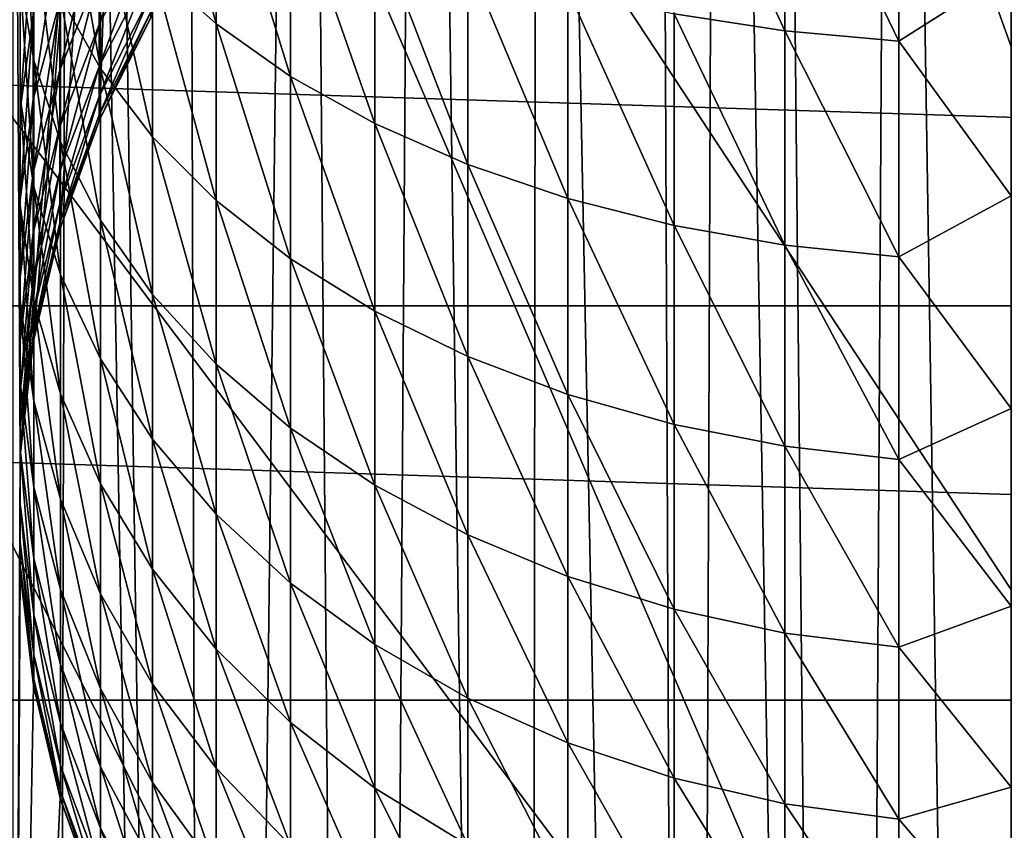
# Model space of a CAD drawing. Header units: metres. Extents: x -258 to 72, y -72 to 102.
# Tile 265 of 656: x -6.99 to -0.05, y 55.76 to 61.48. Entities that reach past the tile are written whole.
import ezdxf

# ---------------------------------------------------------------- set-up
doc = ezdxf.new("R2010")
doc.units = ezdxf.units.M
doc.layers.add('solid_FREESTAND_ASM_SW0005', color=7, linetype='CONTINUOUS')

msp = doc.modelspace()

# ---------------------------------------------------------------- linework, layer by layer
at = {"layer": 'solid_FREESTAND_ASM_SW0005'}
for points in [[(-7.431224, 78.117935, 45.329845), (-7.861167, 21.614857, 45.075058), (-6.769404, 21.981245, 45.685635)], [(-6.636581, 77.559883, 45.75198), (-7.431224, 78.117935, 45.329845), (-6.769404, 21.981245, 45.685635)], [(-6.636581, 77.559883, 45.75198), (-6.769404, 21.981245, 45.685635), (-5.658279, 22.293135, 46.191864)], [(-6.470491, 77.454865, 45.832653), (-6.636581, 77.559883, 45.75198), (-5.658279, 22.293135, 46.191864)], [(-5.823813, 77.080482, 46.123283), (-6.470491, 77.454865, 45.832653), (-5.658279, 22.293135, 46.191864)], [(-4.99989, 76.676208, 46.442173), (-5.823813, 77.080482, 46.123283), (-5.658279, 22.293135, 46.191864)], [(-4.99989, 76.676208, 46.442173), (-5.658279, 22.293135, 46.191864), (-4.535265, 22.548422, 46.59795)], [(-4.169953, 76.342972, 46.708729), (-4.99989, 76.676208, 46.442173), (-4.535265, 22.548422, 46.59795)], [(-4.169953, 76.342972, 46.708729), (-4.535265, 22.548422, 46.59795), (-3.405523, 22.746481, 46.908298)], [(-3.336664, 76.076469, 46.924183), (-4.169953, 76.342972, 46.708729), (-3.405523, 22.746481, 46.908298)], [(-3.336664, 76.076469, 46.924183), (-3.405523, 22.746481, 46.908298), (-2.27184, 22.887524, 47.126957)], [(-2.501776, 75.873108, 47.089901), (-3.336664, 76.076469, 46.924183), (-2.27184, 22.887524, 47.126957)], [(-2.062842, 75.790543, 47.157478), (-2.501776, 75.873108, 47.089901), (-2.27184, 22.887524, 47.126957)], [(-2.062842, 75.790543, 47.157478), (-2.27184, 22.887524, 47.126957), (-1.136793, 22.971889, 47.256863)], [(-1.666909, 75.73008, 47.207092), (-2.062842, 75.790543, 47.157478), (-1.136793, 22.971889, 47.256863)], [(-0.832487, 75.645218, 47.276882), (-1.666909, 75.73008, 47.207092), (-1.136793, 22.971889, 47.256863)], [(-0.832487, 75.645218, 47.276882), (-1.136793, 22.971889, 47.256863), (0, 23, 47.299999)], [(0, 75.617157, 47.299999), (-0.832487, 75.645218, 47.276882), (0, 23, 47.299999)], [(6.208228, 54.036381, -872.605164), (-0.000496, 70.836792, -873.1203), (-2.318088, 70.798859, -873.1203)], [(-7.592783, 68.983185, -873.069885), (3.018616, 52.879505, -872.566895), (-3.397065, 70.755295, -873.1203)], [(6.208228, 54.036381, -872.605164), (-2.318088, 70.798859, -873.1203), (-3.397065, 70.755295, -873.1203)], [(6.208228, 54.036381, -872.605164), (-3.397065, 70.755295, -873.1203), (3.018616, 52.879505, -872.566895)], [(-7.592783, 68.983185, -873.069885), (-11.677063, 66.962334, -873.020874), (-0.096357, 51.534515, -872.52948)], [(-7.592783, 68.983185, -873.069885), (-0.096357, 51.534515, -872.52948), (3.018616, 52.879505, -872.566895)], [(-6.988157, 58.407017, -2.2), (-7.036954, 67.095673, -2.2), (-6.191791, 67.690804, -2.2)], [(-6.893654, 59.215538, -2.2), (-6.988157, 58.407017, -2.2), (-6.191791, 67.690804, -2.2)], [(-6.705927, 60.007622, -2.2), (-6.893654, 59.215538, -2.2), (-6.191791, 67.690804, -2.2)], [(-6.427511, 60.77256, -2.2), (-6.705927, 60.007622, -2.2), (-6.191791, 67.690804, -2.2)], [(-6.062179, 61.499996, -2.2), (-6.427511, 60.77256, -2.2), (-6.191791, 67.690804, -2.2)], [(-6.988157, 58.407017, -2.2), (-7.036954, 48.904327, -2.2), (-7.036954, 67.095673, -2.2)], [(-11.677063, 66.962334, -873.020874), (-15.632658, 64.699898, -872.973328), (-3.125612, 50.006203, -872.493103)], [(-11.677063, 66.962334, -873.020874), (-3.125612, 50.006203, -872.493103), (-0.096357, 51.534515, -872.52948)], [(-15.632658, 64.699898, -872.973328), (-19.445297, 62.204041, -872.927612), (-6.058371, 48.299995, -872.457947)], [(-15.632658, 64.699898, -872.973328), (-6.058371, 48.299995, -872.457947), (-3.125612, 50.006203, -872.493103)], [(-5.606095, 61.449497, -428.04007), (-6.055243, 61.853775, -427.493439), (-6.055243, 63.131638, -428.357117)], [(-5.606095, 62.775173, -428.936066), (-5.606095, 61.449497, -428.04007), (-6.055243, 63.131638, -428.357117)], [(-1.595284, 61.399426, -431.17041), (-2.376529, 61.520836, -430.973236), (-2.376529, 63.095005, -431.852631)], [(-1.595284, 62.990753, -432.059387), (-1.595284, 61.399426, -431.17041), (-2.376529, 63.095005, -431.852631)], [(-0.792422, 61.326439, -431.28894), (-1.595284, 61.399426, -431.17041), (-1.595284, 62.990753, -432.059387)], [(-0.792422, 62.928082, -432.183685), (-0.792422, 61.326439, -431.28894), (-1.595284, 62.990753, -432.059387)], [(0, 61.829308, -431.641235), (-0.792422, 61.326439, -431.28894), (-0.792422, 62.928082, -432.183685)], [(-5.080983, 61.078995, -428.541016), (-5.606095, 61.449497, -428.04007), (-5.606095, 62.775173, -428.936066)], [(-5.080983, 62.44849, -429.466614), (-5.080983, 61.078995, -428.541016), (-5.606095, 62.775173, -428.936066)], [(-6.891665, 61.190067, -423.876038), (-6.987534, 61.774261, -423.316132), (-6.987534, 62.698151, -424.201599)], [(-6.891665, 62.163544, -424.809052), (-6.891665, 61.190067, -423.876038), (-6.987534, 62.698151, -424.201599)], [(-6.42234, 61.134377, -425.978394), (-6.702413, 61.639923, -425.403992), (-6.702413, 62.74136, -426.293335)], [(-6.42234, 62.286346, -426.908569), (-6.42234, 61.134377, -425.978394), (-6.702413, 62.74136, -426.293335)], [(-6.430413, 61.445171, -416.846283), (-6.065433, 62.132088, -416.603577), (-6.065433, 62.485424, -417.48291)], [(-6.430413, 61.821568, -417.78299), (-6.430413, 61.445171, -416.846283), (-6.065433, 62.485424, -417.48291)], [(-4.487022, 60.747292, -428.989502), (-5.080983, 61.078995, -428.541016), (-5.080983, 62.44849, -429.466614)], [(-4.487022, 62.156013, -429.94162), (-4.487022, 60.747292, -428.989502), (-5.080983, 62.44849, -429.466614)], [(-6.987534, 60.928795, -422.355499), (-6.988719, 61.562767, -421.843597), (-6.988719, 62.362541, -422.752319)], [(-6.987534, 61.774261, -423.316132), (-6.987534, 60.928795, -422.355499), (-6.988719, 62.362541, -422.752319)], [(-6.708258, 61.123558, -418.098511), (-6.430413, 61.821568, -417.78299), (-6.430413, 62.276043, -418.684387)], [(-6.708258, 61.607307, -419.057953), (-6.708258, 61.123558, -418.098511), (-6.430413, 62.276043, -418.684387)], [(-6.055243, 60.653759, -426.524506), (-6.42234, 61.134377, -425.978394), (-6.42234, 62.286346, -426.908569)], [(-6.055243, 61.853775, -427.493439), (-6.055243, 60.653759, -426.524506), (-6.42234, 62.286346, -426.908569)], [(-19.445297, 62.204041, -872.927612), (-8.884202, 46.421974, -872.424011), (-6.058371, 48.299995, -872.457947)], [(-6.988719, 60.842941, -420.870331), (-6.895205, 61.513584, -420.417053), (-6.895205, 62.192554, -421.335083)], [(-6.988719, 61.562767, -421.843597), (-6.988719, 60.842941, -420.870331), (-6.895205, 62.192554, -421.335083)], [(-6.895205, 60.914913, -419.444763), (-6.708258, 61.607307, -419.057953), (-6.708258, 62.170681, -419.972931)], [(-6.895205, 61.513584, -420.417053), (-6.895205, 60.914913, -419.444763), (-6.708258, 62.170681, -419.972931)], [(-6.702413, 60.617874, -424.424438), (-6.891665, 61.190067, -423.876038), (-6.891665, 62.163544, -424.809052)], [(-6.702413, 61.639923, -425.403992), (-6.702413, 60.617874, -424.424438), (-6.891665, 62.163544, -424.809052)], [(-3.832261, 60.458878, -429.379456), (-4.487022, 60.747292, -428.989502), (-4.487022, 62.156013, -429.94162)], [(-3.832261, 61.901711, -430.354645), (-3.832261, 60.458878, -429.379456), (-4.487022, 62.156013, -429.94162)], [(-6.430413, 61.14957, -415.881042), (-6.065433, 61.854595, -415.697479), (-6.065433, 62.132088, -416.603577)], [(-6.430413, 61.445171, -416.846283), (-6.430413, 61.14957, -415.881042), (-6.065433, 62.132088, -416.603577)], [(41.4785, 59.46246, -887), (-41.478489, 59.462467, -887), (-37.583458, 61.997852, -887)], [(41.4785, 59.46246, -887), (-37.583458, 61.997852, -887), (37.583469, 61.997845, -887)], [(-3.125571, 60.217659, -429.705597), (-3.832261, 60.458878, -429.379456), (-3.832261, 61.901711, -430.354645)], [(-3.125571, 61.689022, -430.700073), (-3.125571, 60.217659, -429.705597), (-3.832261, 61.901711, -430.354645)], [(-6.708258, 60.722919, -417.101471), (-6.430413, 61.445171, -416.846283), (-6.430413, 61.821568, -417.78299)], [(-6.708258, 61.123558, -418.098511), (-6.708258, 60.722919, -417.101471), (-6.430413, 61.821568, -417.78299)], [(-6.430413, 60.936893, -414.894226), (-6.065433, 61.654942, -414.771088), (-6.065433, 61.854595, -415.697479)], [(-6.430413, 61.14957, -415.881042), (-6.430413, 60.936893, -414.894226), (-6.065433, 61.854595, -415.697479)], [(-5.606095, 60.204582, -427.034851), (-6.055243, 60.653759, -426.524506), (-6.055243, 61.853775, -427.493439)], [(-5.606095, 61.449497, -428.04007), (-5.606095, 60.204582, -427.034851), (-6.055243, 61.853775, -427.493439)], [(0, 61.829308, -431.641235), (0, 60.235744, -430.626038), (-0.792422, 61.326439, -431.28894)], [(-6.891665, 60.299221, -422.863831), (-6.987534, 60.928795, -422.355499), (-6.987534, 61.774261, -423.316132)], [(-6.891665, 61.190067, -423.876038), (-6.891665, 60.299221, -422.863831), (-6.987534, 61.774261, -423.316132)], [(-6.430413, 60.80867, -413.892914), (-6.065433, 61.534576, -413.831116), (-6.065433, 61.654942, -414.771088)], [(-6.430413, 60.936893, -414.894226), (-6.430413, 60.80867, -413.892914), (-6.065433, 61.654942, -414.771088)], [(-2.376529, 60.026913, -429.963531), (-3.125571, 60.217659, -429.705597), (-3.125571, 61.689022, -430.700073)], [(-2.376529, 61.520836, -430.973236), (-2.376529, 60.026913, -429.963531), (-3.125571, 61.689022, -430.700073)], [(-6.895205, 60.40086, -418.425171), (-6.708258, 61.123558, -418.098511), (-6.708258, 61.607307, -419.057953)], [(-6.895205, 60.914913, -419.444763), (-6.895205, 60.40086, -418.425171), (-6.708258, 61.607307, -419.057953)], [(-6.42234, 60.065437, -424.953918), (-6.702413, 60.617874, -424.424438), (-6.702413, 61.639923, -425.403992)], [(-6.42234, 61.134377, -425.978394), (-6.42234, 60.065437, -424.953918), (-6.702413, 61.639923, -425.403992)], [(-6.987534, 60.167839, -421.32663), (-6.988719, 60.842941, -420.870331), (-6.988719, 61.562767, -421.843597)], [(-6.987534, 60.928795, -422.355499), (-6.987534, 60.167839, -421.32663), (-6.988719, 61.562767, -421.843597)], [(-6.988719, 60.208248, -419.839508), (-6.895205, 60.914913, -419.444763), (-6.895205, 61.513584, -420.417053)], [(-6.988719, 60.842941, -420.870331), (-6.988719, 60.208248, -419.839508), (-6.895205, 61.513584, -420.417053)], [(-6.065433, 61.534576, -413.831116), (-6.430413, 60.765827, -412.884338), (-6.065433, 61.494354, -412.884338)], [(-6.430413, 60.80867, -413.892914), (-6.430413, 60.765827, -412.884338), (-6.065433, 61.534576, -413.831116)], [(-1.595284, 59.889217, -430.149689), (-2.376529, 60.026913, -429.963531), (-2.376529, 61.520836, -430.973236)], [(-1.595284, 61.399426, -431.17041), (-1.595284, 59.889217, -430.149689), (-2.376529, 61.520836, -430.973236)], [(-6.708258, 60.408279, -416.074066), (-6.430413, 61.14957, -415.881042), (-6.430413, 61.445171, -416.846283)], [(-6.708258, 60.722919, -417.101471), (-6.708258, 60.408279, -416.074066), (-6.430413, 61.445171, -416.846283)], [(-6.065433, 61.494354, -412.884338), (-6.430413, 60.765827, -412.884338), (-6.427511, 60.77256, -2.2)], [(-6.065433, 61.494354, -412.884338), (-6.427511, 60.77256, -2.2), (-6.062179, 61.499996, -2.2)], [(-5.080983, 59.792931, -427.502594), (-5.606095, 60.204582, -427.034851), (-5.606095, 61.449497, -428.04007)], [(-5.080983, 61.078995, -428.541016), (-5.080983, 59.792931, -427.502594), (-5.606095, 61.449497, -428.04007)], [(-0.792422, 59.806442, -430.261627), (-1.595284, 59.889217, -430.149689), (-1.595284, 61.399426, -431.17041)], [(-0.792422, 61.326439, -431.28894), (-0.792422, 59.806442, -430.261627), (-1.595284, 61.399426, -431.17041)], [(0, 60.235744, -430.626038), (-0.792422, 59.806442, -430.261627), (-0.792422, 61.326439, -431.28894)], [(-6.702413, 59.682583, -423.361755), (-6.891665, 60.299221, -422.863831), (-6.891665, 61.190067, -423.876038)], [(-6.702413, 60.617874, -424.424438), (-6.702413, 59.682583, -423.361755), (-6.891665, 61.190067, -423.876038)], [(-6.895205, 59.975121, -417.365692), (-6.708258, 60.722919, -417.101471), (-6.708258, 61.123558, -418.098511)], [(-6.895205, 60.40086, -418.425171), (-6.895205, 59.975121, -417.365692), (-6.708258, 61.123558, -418.098511)], [(-6.708258, 60.181904, -415.023682), (-6.430413, 60.936893, -414.894226), (-6.430413, 61.14957, -415.881042)], [(-6.708258, 60.408279, -416.074066), (-6.708258, 60.181904, -415.023682), (-6.430413, 61.14957, -415.881042)], [(-6.055243, 59.540241, -425.457275), (-6.42234, 60.065437, -424.953918), (-6.42234, 61.134377, -425.978394)], [(-6.055243, 60.653759, -426.524506), (-6.055243, 59.540241, -425.457275), (-6.42234, 61.134377, -425.978394)], [(-4.487022, 59.424385, -427.921326), (-5.080983, 59.792931, -427.502594), (-5.080983, 61.078995, -428.541016)], [(-4.487022, 60.747292, -428.989502), (-4.487022, 59.424385, -427.921326), (-5.080983, 61.078995, -428.541016)], [(-6.988719, 59.663258, -418.758606), (-6.895205, 60.40086, -418.425171), (-6.895205, 60.914913, -419.444763)], [(-6.988719, 60.208248, -419.839508), (-6.988719, 59.663258, -418.758606), (-6.895205, 60.914913, -419.444763)], [(-6.891665, 59.497425, -421.779755), (-6.987534, 60.167839, -421.32663), (-6.987534, 60.928795, -422.355499)], [(-6.891665, 60.299221, -422.863831), (-6.891665, 59.497425, -421.779755), (-6.987534, 60.928795, -422.355499)], [(-6.708258, 60.045422, -413.957855), (-6.430413, 60.80867, -413.892914), (-6.430413, 60.936893, -414.894226)], [(-6.708258, 60.181904, -415.023682), (-6.708258, 60.045422, -413.957855), (-6.430413, 60.936893, -414.894226)], [(-6.987534, 59.49688, -420.236908), (-6.988719, 60.208248, -419.839508), (-6.988719, 60.842941, -420.870331)], [(-6.987534, 60.167839, -421.32663), (-6.987534, 59.49688, -420.236908), (-6.988719, 60.842941, -420.870331)], [(-6.430413, 60.80867, -413.892914), (-6.708258, 59.999817, -412.884338), (-6.430413, 60.765827, -412.884338)], [(-6.708258, 60.045422, -413.957855), (-6.708258, 59.999817, -412.884338), (-6.430413, 60.80867, -413.892914)], [(-6.430413, 60.765827, -412.884338), (-6.708258, 59.999817, -412.884338), (-6.705927, 60.007622, -2.2)], [(-6.430413, 60.765827, -412.884338), (-6.705927, 60.007622, -2.2), (-6.427511, 60.77256, -2.2)], [(-6.895205, 59.640766, -416.273926), (-6.708258, 60.408279, -416.074066), (-6.708258, 60.722919, -417.101471)], [(-6.895205, 59.975121, -417.365692), (-6.895205, 59.640766, -416.273926), (-6.708258, 60.722919, -417.101471)], [(-3.832261, 59.103939, -428.285431), (-4.487022, 59.424385, -427.921326), (-4.487022, 60.747292, -428.989502)], [(-3.832261, 60.458878, -429.379456), (-3.832261, 59.103939, -428.285431), (-4.487022, 60.747292, -428.989502)], [(-6.42234, 59.087231, -423.842468), (-6.702413, 59.682583, -423.361755), (-6.702413, 60.617874, -424.424438)], [(-6.42234, 60.065437, -424.953918), (-6.42234, 59.087231, -423.842468), (-6.702413, 60.617874, -424.424438)], [(-5.606095, 59.0494, -425.927704), (-6.055243, 59.540241, -425.457275), (-6.055243, 60.653759, -426.524506)], [(-5.606095, 60.204582, -427.034851), (-5.606095, 59.0494, -425.927704), (-6.055243, 60.653759, -426.524506)], [(-6.895205, 59.400208, -415.157715), (-6.708258, 60.181904, -415.023682), (-6.708258, 60.408279, -416.074066)], [(-6.895205, 59.640766, -416.273926), (-6.895205, 59.400208, -415.157715), (-6.708258, 60.408279, -416.074066)], [(-3.125571, 58.835934, -428.589935), (-3.832261, 59.103939, -428.285431), (-3.832261, 60.458878, -429.379456)], [(-3.125571, 60.217659, -429.705597), (-3.125571, 58.835934, -428.589935), (-3.832261, 60.458878, -429.379456)], [(-6.988719, 59.211903, -417.635345), (-6.895205, 59.975121, -417.365692), (-6.895205, 60.40086, -418.425171)], [(-6.988719, 59.663258, -418.758606), (-6.988719, 59.211903, -417.635345), (-6.895205, 60.40086, -418.425171)], [(-6.702413, 58.840782, -422.223541), (-6.891665, 59.497425, -421.779755), (-6.891665, 60.299221, -422.863831)], [(-6.702413, 59.682583, -423.361755), (-6.702413, 58.840782, -422.223541), (-6.891665, 60.299221, -422.863831)], [(-6.987534, 58.920753, -419.094238), (-6.988719, 59.663258, -418.758606), (-6.988719, 60.208248, -419.839508)], [(-6.987534, 59.49688, -420.236908), (-6.987534, 58.920753, -419.094238), (-6.988719, 60.208248, -419.839508)], [(-5.080983, 58.599567, -426.358826), (-5.606095, 59.0494, -425.927704), (-5.606095, 60.204582, -427.034851)], [(-5.080983, 59.792931, -427.502594), (-5.080983, 58.599567, -426.358826), (-5.606095, 60.204582, -427.034851)], [(-2.376529, 58.624004, -428.83075), (-3.125571, 58.835934, -428.589935), (-3.125571, 60.217659, -429.705597)], [(-2.376529, 60.026913, -429.963531), (-2.376529, 58.624004, -428.83075), (-3.125571, 60.217659, -429.705597)], [(0, 60.235744, -430.626038), (0, 58.736725, -429.4758), (-0.792422, 59.806442, -430.261627)], [(-6.891665, 58.790455, -420.631561), (-6.987534, 59.49688, -420.236908), (-6.987534, 60.167839, -421.32663)], [(-6.891665, 59.497425, -421.779755), (-6.891665, 58.790455, -420.631561), (-6.987534, 60.167839, -421.32663)], [(-6.895205, 59.255173, -414.025116), (-6.708258, 60.045422, -413.957855), (-6.708258, 60.181904, -415.023682)], [(-6.895205, 59.400208, -415.157715), (-6.895205, 59.255173, -414.025116), (-6.708258, 60.181904, -415.023682)], [(-6.055243, 58.52124, -424.299469), (-6.42234, 59.087231, -423.842468), (-6.42234, 60.065437, -424.953918)], [(-6.055243, 59.540241, -425.457275), (-6.055243, 58.52124, -424.299469), (-6.42234, 60.065437, -424.953918)], [(-6.708258, 60.045422, -413.957855), (-6.895205, 59.206715, -412.884338), (-6.893654, 59.215538, -412.884338)], [(-6.895205, 59.255173, -414.025116), (-6.895205, 59.206715, -412.884338), (-6.708258, 60.045422, -413.957855)], [(-6.708258, 60.045422, -413.957855), (-6.893654, 59.215538, -412.884338), (-6.708258, 59.999817, -412.884338)], [(-6.893654, 59.215538, -412.884338), (-6.893654, 59.215538, -2.2), (-6.705927, 60.007622, -2.2)], [(-6.708258, 59.999817, -412.884338), (-6.893654, 59.215538, -412.884338), (-6.705927, 60.007622, -2.2)], [(-1.595284, 58.471016, -429.004578), (-2.376529, 58.624004, -428.83075), (-2.376529, 60.026913, -429.963531)], [(-1.595284, 59.889217, -430.149689), (-1.595284, 58.471016, -429.004578), (-2.376529, 60.026913, -429.963531)], [(-6.988719, 58.85743, -416.477875), (-6.895205, 59.640766, -416.273926), (-6.895205, 59.975121, -417.365692)], [(-6.988719, 59.211903, -417.635345), (-6.988719, 58.85743, -416.477875), (-6.895205, 59.975121, -417.365692)], [(-0.792422, 58.379044, -429.10907), (-1.595284, 58.471016, -429.004578), (-1.595284, 59.889217, -430.149689)], [(-0.792422, 59.806442, -430.261627), (-0.792422, 58.379044, -429.10907), (-1.595284, 59.889217, -430.149689)], [(-4.487022, 58.196835, -426.744812), (-5.080983, 58.599567, -426.358826), (-5.080983, 59.792931, -427.502594)], [(-4.487022, 59.424385, -427.921326), (-4.487022, 58.196835, -426.744812), (-5.080983, 59.792931, -427.502594)], [(0, 58.736725, -429.4758), (-0.792422, 58.379044, -429.10907), (-0.792422, 59.806442, -430.261627)], [(-6.987534, 58.443607, -417.906799), (-6.988719, 59.211903, -417.635345), (-6.988719, 59.663258, -418.758606)], [(-6.987534, 58.920753, -419.094238), (-6.987534, 58.443607, -417.906799), (-6.988719, 59.663258, -418.758606)], [(-6.988719, 58.602394, -415.294525), (-6.895205, 59.400208, -415.157715), (-6.895205, 59.640766, -416.273926)], [(-6.988719, 58.85743, -416.477875), (-6.988719, 58.602394, -415.294525), (-6.895205, 59.640766, -416.273926)], [(-6.42234, 58.20681, -422.652039), (-6.702413, 58.840782, -422.223541), (-6.702413, 59.682583, -423.361755)], [(-6.42234, 59.087231, -423.842468), (-6.42234, 58.20681, -422.652039), (-6.702413, 59.682583, -423.361755)], [(-5.606095, 57.992271, -424.726563), (-6.055243, 58.52124, -424.299469), (-6.055243, 59.540241, -425.457275)], [(-5.606095, 59.0494, -425.927704), (-5.606095, 57.992271, -424.726563), (-6.055243, 59.540241, -425.457275)], [(45.203075, 56.682732, -887), (-45.20306, 56.682743, -887), (-41.478489, 59.462467, -887)], [(45.203075, 56.682732, -887), (-41.478489, 59.462467, -887), (41.4785, 59.46246, -887)], [(-6.891665, 58.183403, -419.427551), (-6.987534, 58.920753, -419.094238), (-6.987534, 59.49688, -420.236908)], [(-6.891665, 58.790455, -420.631561), (-6.891665, 58.183403, -419.427551), (-6.987534, 59.49688, -420.236908)], [(-6.702413, 58.098537, -421.018066), (-6.891665, 58.790455, -420.631561), (-6.891665, 59.497425, -421.779755)], [(-6.702413, 58.840782, -422.223541), (-6.702413, 58.098537, -421.018066), (-6.891665, 59.497425, -421.779755)], [(-6.988719, 58.448631, -414.093781), (-6.895205, 59.255173, -414.025116), (-6.895205, 59.400208, -415.157715)], [(-6.988719, 58.602394, -415.294525), (-6.988719, 58.448631, -414.093781), (-6.895205, 59.400208, -415.157715)], [(-3.832261, 57.846668, -427.080444), (-4.487022, 58.196835, -426.744812), (-4.487022, 59.424385, -427.921326)], [(-3.832261, 59.103939, -428.285431), (-3.832261, 57.846668, -427.080444), (-4.487022, 59.424385, -427.921326)], [(-6.895205, 59.255173, -414.025116), (-6.988719, 58.397255, -412.884338), (-6.988157, 58.407013, -412.884338)], [(-6.988719, 58.448631, -414.093781), (-6.988719, 58.397255, -412.884338), (-6.895205, 59.255173, -414.025116)], [(-6.895205, 59.255173, -414.025116), (-6.988157, 58.407013, -412.884338), (-6.895205, 59.206715, -412.884338)], [(-6.987534, 58.068882, -416.683197), (-6.988719, 58.85743, -416.477875), (-6.988719, 59.211903, -417.635345)], [(-6.987534, 58.443607, -417.906799), (-6.987534, 58.068882, -416.683197), (-6.988719, 59.211903, -417.635345)], [(-6.988157, 58.407013, -412.884338), (-6.988157, 58.407017, -2.2), (-6.893654, 59.215538, -2.2)], [(-6.895205, 59.206715, -412.884338), (-6.988157, 58.407013, -412.884338), (-6.893654, 59.215538, -2.2)], [(-6.893654, 59.215538, -412.884338), (-6.895205, 59.206715, -412.884338), (-6.893654, 59.215538, -2.2)], [(-6.055243, 57.604099, -423.059418), (-6.42234, 58.20681, -422.652039), (-6.42234, 59.087231, -423.842468)], [(-6.055243, 58.52124, -424.299469), (-6.055243, 57.604099, -423.059418), (-6.42234, 59.087231, -423.842468)], [(-3.125571, 57.553802, -427.361115), (-3.832261, 57.846668, -427.080444), (-3.832261, 59.103939, -428.285431)], [(-3.125571, 58.835934, -428.589935), (-3.125571, 57.553802, -427.361115), (-3.832261, 59.103939, -428.285431)], [(-5.080983, 57.507496, -425.118011), (-5.606095, 57.992271, -424.726563), (-5.606095, 59.0494, -425.927704)], [(-5.080983, 58.599567, -426.358826), (-5.080983, 57.507496, -425.118011), (-5.606095, 59.0494, -425.927704)], [(-6.891665, 57.680649, -418.176392), (-6.987534, 58.443607, -417.906799), (-6.987534, 58.920753, -419.094238)], [(-6.891665, 58.183403, -419.427551), (-6.891665, 57.680649, -418.176392), (-6.987534, 58.920753, -419.094238)], [(-6.987534, 57.799274, -415.43222), (-6.988719, 58.602394, -415.294525), (-6.988719, 58.85743, -416.477875)], [(-6.987534, 58.068882, -416.683197), (-6.987534, 57.799274, -415.43222), (-6.988719, 58.85743, -416.477875)], [(-6.42234, 57.430511, -421.391266), (-6.702413, 58.098537, -421.018066), (-6.702413, 58.840782, -422.223541)], [(-6.42234, 58.20681, -422.652039), (-6.42234, 57.430511, -421.391266), (-6.702413, 58.840782, -422.223541)], [(-2.376529, 57.322212, -427.583069), (-3.125571, 57.553802, -427.361115), (-3.125571, 58.835934, -428.589935)], [(-2.376529, 58.624004, -428.83075), (-2.376529, 57.322212, -427.583069), (-3.125571, 58.835934, -428.589935)], [(-6.702413, 57.461201, -419.753998), (-6.891665, 58.183403, -419.427551), (-6.891665, 58.790455, -420.631561)], [(-6.702413, 58.098537, -421.018066), (-6.702413, 57.461201, -419.753998), (-6.891665, 58.790455, -420.631561)], [(0, 58.736725, -429.4758), (0, 57.343662, -428.19928), (-0.792422, 58.379044, -429.10907)], [(-6.987534, 57.63673, -414.162872), (-6.988719, 58.448631, -414.093781), (-6.988719, 58.602394, -415.294525)], [(-6.987534, 57.799274, -415.43222), (-6.987534, 57.63673, -414.162872), (-6.988719, 58.602394, -415.294525)], [(-4.487022, 57.073483, -425.468445), (-5.080983, 57.507496, -425.118011), (-5.080983, 58.599567, -426.358826)], [(-4.487022, 58.196835, -426.744812), (-4.487022, 57.073483, -425.468445), (-5.080983, 58.599567, -426.358826)], [(-1.595284, 57.155033, -427.743317), (-2.376529, 57.322212, -427.583069), (-2.376529, 58.624004, -428.83075)], [(-1.595284, 58.471016, -429.004578), (-1.595284, 57.155033, -427.743317), (-2.376529, 58.624004, -428.83075)], [(-5.606095, 57.040813, -423.440125), (-6.055243, 57.604099, -423.059418), (-6.055243, 58.52124, -424.299469)], [(-5.606095, 57.992271, -424.726563), (-5.606095, 57.040813, -423.440125), (-6.055243, 58.52124, -424.299469)], [(-0.792422, 57.054531, -427.83963), (-1.595284, 57.155033, -427.743317), (-1.595284, 58.471016, -429.004578)], [(-0.792422, 58.379044, -429.10907), (-0.792422, 57.054531, -427.83963), (-1.595284, 58.471016, -429.004578)], [(-6.988157, 58.407017, -2.2), (-6.988157, 57.592983, -2.2), (-7.036954, 48.904327, -2.2)], [(-6.988719, 58.448631, -414.093781), (-6.987534, 57.582417, -412.884338), (-6.988157, 57.592987, -412.884338)], [(-6.987534, 57.63673, -414.162872), (-6.987534, 57.582417, -412.884338), (-6.988719, 58.448631, -414.093781)], [(-6.988719, 58.448631, -414.093781), (-6.988157, 57.592987, -412.884338), (-6.988719, 58.397255, -412.884338)], [(-6.988719, 58.397255, -412.884338), (-6.988157, 57.592987, -412.884338), (-6.988157, 58.407017, -2.2)], [(-6.988157, 58.407013, -412.884338), (-6.988719, 58.397255, -412.884338), (-6.988157, 58.407017, -2.2)], [(-6.988157, 57.592987, -412.884338), (-6.988157, 57.592983, -2.2), (-6.988157, 58.407017, -2.2)], [(-6.891665, 57.285809, -416.887085), (-6.987534, 58.068882, -416.683197), (-6.987534, 58.443607, -417.906799)], [(-6.891665, 57.680649, -418.176392), (-6.891665, 57.285809, -416.887085), (-6.987534, 58.443607, -417.906799)], [(0, 57.343662, -428.19928), (-0.792422, 57.054531, -427.83963), (-0.792422, 58.379044, -429.10907)], [(-6.702413, 56.933361, -418.440399), (-6.891665, 57.680649, -418.176392), (-6.891665, 58.183403, -419.427551)], [(-6.702413, 57.461201, -419.753998), (-6.702413, 56.933361, -418.440399), (-6.891665, 58.183403, -419.427551)], [(-6.055243, 56.795425, -421.746033), (-6.42234, 57.430511, -421.391266), (-6.42234, 58.20681, -422.652039)], [(-6.055243, 57.604099, -423.059418), (-6.055243, 56.795425, -421.746033), (-6.42234, 58.20681, -422.652039)], [(-3.832261, 56.696114, -425.773163), (-4.487022, 57.073483, -425.468445), (-4.487022, 58.196835, -426.744812)], [(-3.832261, 57.846668, -427.080444), (-3.832261, 56.696114, -425.773163), (-4.487022, 58.196835, -426.744812)], [(-6.891665, 57.001732, -415.56897), (-6.987534, 57.799274, -415.43222), (-6.987534, 58.068882, -416.683197)], [(-6.891665, 57.285809, -416.887085), (-6.891665, 57.001732, -415.56897), (-6.987534, 58.068882, -416.683197)], [(-6.42234, 56.763935, -420.069183), (-6.702413, 57.461201, -419.753998), (-6.702413, 58.098537, -421.018066)], [(-6.42234, 57.430511, -421.391266), (-6.42234, 56.763935, -420.069183), (-6.702413, 58.098537, -421.018066)], [(-5.080983, 56.52459, -423.789032), (-5.606095, 57.040813, -423.440125), (-5.606095, 57.992271, -424.726563)], [(-5.080983, 57.507496, -425.118011), (-5.080983, 56.52459, -423.789032), (-5.606095, 57.992271, -424.726563)], [(-3.125571, 56.380501, -426.027985), (-3.832261, 56.696114, -425.773163), (-3.832261, 57.846668, -427.080444)], [(-3.125571, 57.553802, -427.361115), (-3.125571, 56.380501, -426.027985), (-3.832261, 57.846668, -427.080444)], [(-6.891665, 56.830463, -414.231506), (-6.987534, 57.63673, -414.162872), (-6.987534, 57.799274, -415.43222)], [(-6.891665, 57.001732, -415.56897), (-6.891665, 56.830463, -414.231506), (-6.987534, 57.799274, -415.43222)], [(-6.987534, 57.63673, -414.162872), (-6.891665, 56.773235, -412.884338), (-6.893654, 56.784462, -412.884338)], [(-6.891665, 56.830463, -414.231506), (-6.891665, 56.773235, -412.884338), (-6.987534, 57.63673, -414.162872)], [(-6.987534, 57.63673, -414.162872), (-6.893654, 56.784462, -412.884338), (-6.987534, 57.582417, -412.884338)], [(-6.702413, 56.518826, -417.086792), (-6.891665, 57.285809, -416.887085), (-6.891665, 57.680649, -418.176392)], [(-6.702413, 56.933361, -418.440399), (-6.702413, 56.518826, -417.086792), (-6.891665, 57.680649, -418.176392)], [(-6.988157, 57.592983, -2.2), (-6.893654, 56.784462, -2.2), (-7.036954, 48.904327, -2.2)], [(-6.988157, 57.592987, -412.884338), (-6.987534, 57.582417, -412.884338), (-6.988157, 57.592983, -2.2)], [(-6.893654, 56.784462, -412.884338), (-6.893654, 56.784462, -2.2), (-6.988157, 57.592983, -2.2)], [(-6.987534, 57.582417, -412.884338), (-6.893654, 56.784462, -412.884338), (-6.988157, 57.592983, -2.2)], [(-5.606095, 56.201885, -422.077606), (-6.055243, 56.795425, -421.746033), (-6.055243, 57.604099, -423.059418)], [(-5.606095, 57.040813, -423.440125), (-5.606095, 56.201885, -422.077606), (-6.055243, 57.604099, -423.059418)], [(-4.487022, 56.06242, -424.10141), (-5.080983, 56.52459, -423.789032), (-5.080983, 57.507496, -425.118011)], [(-4.487022, 57.073483, -425.468445), (-4.487022, 56.06242, -424.10141), (-5.080983, 57.507496, -425.118011)], [(-2.376529, 56.13092, -426.229523), (-3.125571, 56.380501, -426.027985), (-3.125571, 57.553802, -427.361115)], [(-2.376529, 57.322212, -427.583069), (-2.376529, 56.13092, -426.229523), (-3.125571, 57.553802, -427.361115)], [(-6.42234, 56.211876, -418.695343), (-6.702413, 56.933361, -418.440399), (-6.702413, 57.461201, -419.753998)], [(-6.42234, 56.763935, -420.069183), (-6.42234, 56.211876, -418.695343), (-6.702413, 57.461201, -419.753998)], [(-6.055243, 56.101048, -420.368835), (-6.42234, 56.763935, -420.069183), (-6.42234, 57.430511, -421.391266)], [(-6.055243, 56.795425, -421.746033), (-6.055243, 56.101048, -420.368835), (-6.42234, 57.430511, -421.391266)], [(-6.702413, 56.220573, -415.702911), (-6.891665, 57.001732, -415.56897), (-6.891665, 57.285809, -416.887085)], [(-6.702413, 56.518826, -417.086792), (-6.702413, 56.220573, -415.702911), (-6.891665, 57.285809, -416.887085)], [(-1.595284, 55.950756, -426.374969), (-2.376529, 56.13092, -426.229523), (-2.376529, 57.322212, -427.583069)], [(-1.595284, 57.155033, -427.743317), (-1.595284, 55.950756, -426.374969), (-2.376529, 57.322212, -427.583069)], [(0, 57.343662, -428.19928), (0, 56.067154, -426.806213), (-0.792422, 57.054531, -427.83963)], [(-0.792422, 55.842445, -426.462433), (-1.595284, 55.950756, -426.374969), (-1.595284, 57.155033, -427.743317)], [(-0.792422, 57.054531, -427.83963), (-0.792422, 55.842445, -426.462433), (-1.595284, 57.155033, -427.743317)], [(-3.832261, 55.660572, -424.373016), (-4.487022, 56.06242, -424.10141), (-4.487022, 57.073483, -425.468445)], [(-3.832261, 56.696114, -425.773163), (-3.832261, 55.660572, -424.373016), (-4.487022, 57.073483, -425.468445)], [(-6.702413, 56.04076, -414.298706), (-6.891665, 56.830463, -414.231506), (-6.891665, 57.001732, -415.56897)], [(-6.702413, 56.220573, -415.702911), (-6.702413, 56.04076, -414.298706), (-6.891665, 57.001732, -415.56897)], [(-5.080983, 55.657928, -422.38147), (-5.606095, 56.201885, -422.077606), (-5.606095, 57.040813, -423.440125)], [(-5.080983, 56.52459, -423.789032), (-5.080983, 55.657928, -422.38147), (-5.606095, 57.040813, -423.440125)], [(0, 56.067154, -426.806213), (-0.792422, 55.842445, -426.462433), (-0.792422, 57.054531, -427.83963)], [(-6.42234, 55.77832, -417.279602), (-6.702413, 56.518826, -417.086792), (-6.702413, 56.933361, -418.440399)], [(-6.42234, 56.211876, -418.695343), (-6.42234, 55.77832, -417.279602), (-6.702413, 56.933361, -418.440399)], [(-6.891665, 56.830463, -414.231506), (-6.702413, 55.980675, -412.884338), (-6.705926, 55.992378, -412.884338)], [(-6.702413, 56.04076, -414.298706), (-6.702413, 55.980675, -412.884338), (-6.891665, 56.830463, -414.231506)], [(-6.891665, 56.830463, -414.231506), (-6.705926, 55.992378, -412.884338), (-6.891665, 56.773235, -412.884338)], [(-5.606095, 55.481525, -420.648865), (-6.055243, 56.101048, -420.368835), (-6.055243, 56.795425, -421.746033)], [(-5.606095, 56.201885, -422.077606), (-5.606095, 55.481525, -420.648865), (-6.055243, 56.795425, -421.746033)], [(-6.893654, 56.784462, -2.2), (-6.705927, 55.992378, -2.2), (-7.036954, 48.904327, -2.2)], [(-6.705926, 55.992378, -412.884338), (-6.705927, 55.992378, -2.2), (-6.893654, 56.784462, -2.2)], [(-6.891665, 56.773235, -412.884338), (-6.705926, 55.992378, -412.884338), (-6.893654, 56.784462, -2.2)], [(-6.893654, 56.784462, -412.884338), (-6.891665, 56.773235, -412.884338), (-6.893654, 56.784462, -2.2)], [(-6.055243, 55.525967, -418.937683), (-6.42234, 56.211876, -418.695343), (-6.42234, 56.763935, -420.069183)], [(-6.055243, 56.101048, -420.368835), (-6.055243, 55.525967, -418.937683), (-6.42234, 56.763935, -420.069183)], [(48.741875, 53.670101, -887), (-48.741859, 53.670113, -887), (-45.20306, 56.682743, -887)], [(48.741875, 53.670101, -887), (-45.20306, 56.682743, -887), (45.203075, 56.682732, -887)], [(-3.125571, 55.324482, -424.600159), (-3.832261, 55.660572, -424.373016), (-3.832261, 56.696114, -425.773163)], [(-3.125571, 56.380501, -426.027985), (-3.125571, 55.324482, -424.600159), (-3.832261, 56.696114, -425.773163)], [(-6.42234, 55.466385, -415.832245), (-6.702413, 56.220573, -415.702911), (-6.702413, 56.518826, -417.086792)], [(-6.42234, 55.77832, -417.279602), (-6.42234, 55.466385, -415.832245), (-6.702413, 56.518826, -417.086792)], [(-4.487022, 55.170937, -422.653534), (-5.080983, 55.657928, -422.38147), (-5.080983, 56.52459, -423.789032)], [(-4.487022, 56.06242, -424.10141), (-4.487022, 55.170937, -422.653534), (-5.080983, 56.52459, -423.789032)], [(-2.376529, 55.058712, -424.779785), (-3.125571, 55.324482, -424.600159), (-3.125571, 56.380501, -426.027985)], [(-2.376529, 56.13092, -426.229523), (-2.376529, 55.058712, -424.779785), (-3.125571, 56.380501, -426.027985)], [(-6.42234, 55.27832, -414.363617), (-6.702413, 56.04076, -414.298706), (-6.702413, 56.220573, -415.702911)], [(-6.42234, 55.466385, -415.832245), (-6.42234, 55.27832, -414.363617), (-6.702413, 56.220573, -415.702911)], [(-6.055243, 55.074326, -417.462921), (-6.42234, 55.77832, -417.279602), (-6.42234, 56.211876, -418.695343)], [(-6.055243, 55.525967, -418.937683), (-6.055243, 55.074326, -417.462921), (-6.42234, 56.211876, -418.695343)], [(-5.080983, 54.913761, -420.905518), (-5.606095, 55.481525, -420.648865), (-5.606095, 56.201885, -422.077606)], [(-5.080983, 55.657928, -422.38147), (-5.080983, 54.913761, -420.905518), (-5.606095, 56.201885, -422.077606)], [(-5.606095, 54.884926, -419.164185), (-6.055243, 55.525967, -418.937683), (-6.055243, 56.101048, -420.368835)], [(-5.606095, 55.481525, -420.648865), (-5.606095, 54.884926, -419.164185), (-6.055243, 56.101048, -420.368835)], [(-1.595284, 54.866859, -424.909454), (-2.376529, 55.058712, -424.779785), (-2.376529, 56.13092, -426.229523)], [(-1.595284, 55.950756, -426.374969), (-1.595284, 54.866859, -424.909454), (-2.376529, 56.13092, -426.229523)], [(-6.702413, 56.04076, -414.298706), (-6.42234, 55.215481, -412.884338), (-6.427513, 55.22744, -412.884338)], [(-6.42234, 55.27832, -414.363617), (-6.42234, 55.215481, -412.884338), (-6.702413, 56.04076, -414.298706)], [(-6.702413, 56.04076, -414.298706), (-6.427513, 55.22744, -412.884338), (-6.702413, 55.980675, -412.884338)], [(-3.832261, 54.747498, -422.890076), (-4.487022, 55.170937, -422.653534), (-4.487022, 56.06242, -424.10141)], [(-3.832261, 55.660572, -424.373016), (-3.832261, 54.747498, -422.890076), (-4.487022, 56.06242, -424.10141)], [(0, 56.067154, -426.806213), (0, 54.916916, -425.30719), (-0.792422, 55.842445, -426.462433)], [(-6.705927, 55.992378, -2.2), (-6.427511, 55.22744, -2.2), (-7.036954, 48.904327, -2.2)], [(-6.427513, 55.22744, -412.884338), (-6.427511, 55.22744, -2.2), (-6.705927, 55.992378, -2.2)], [(-6.702413, 55.980675, -412.884338), (-6.427513, 55.22744, -412.884338), (-6.705927, 55.992378, -2.2)], [(-6.705926, 55.992378, -412.884338), (-6.702413, 55.980675, -412.884338), (-6.705927, 55.992378, -2.2)], [(-0.792422, 54.751522, -424.987396), (-1.595284, 54.866859, -424.909454), (-1.595284, 55.950756, -426.374969)], [(-0.792422, 55.842445, -426.462433), (-0.792422, 54.751522, -424.987396), (-1.595284, 55.950756, -426.374969)], [(0, 54.916916, -425.30719), (-0.792422, 54.751522, -424.987396), (-0.792422, 55.842445, -426.462433)], [(-6.055243, 54.749382, -415.95517), (-6.42234, 55.466385, -415.832245), (-6.42234, 55.77832, -417.279602)], [(-6.055243, 55.074326, -417.462921), (-6.055243, 54.749382, -415.95517), (-6.42234, 55.77832, -417.279602)]]:
    msp.add_3dface(points, dxfattribs=at)

doc.saveas('drawing.dxf')
